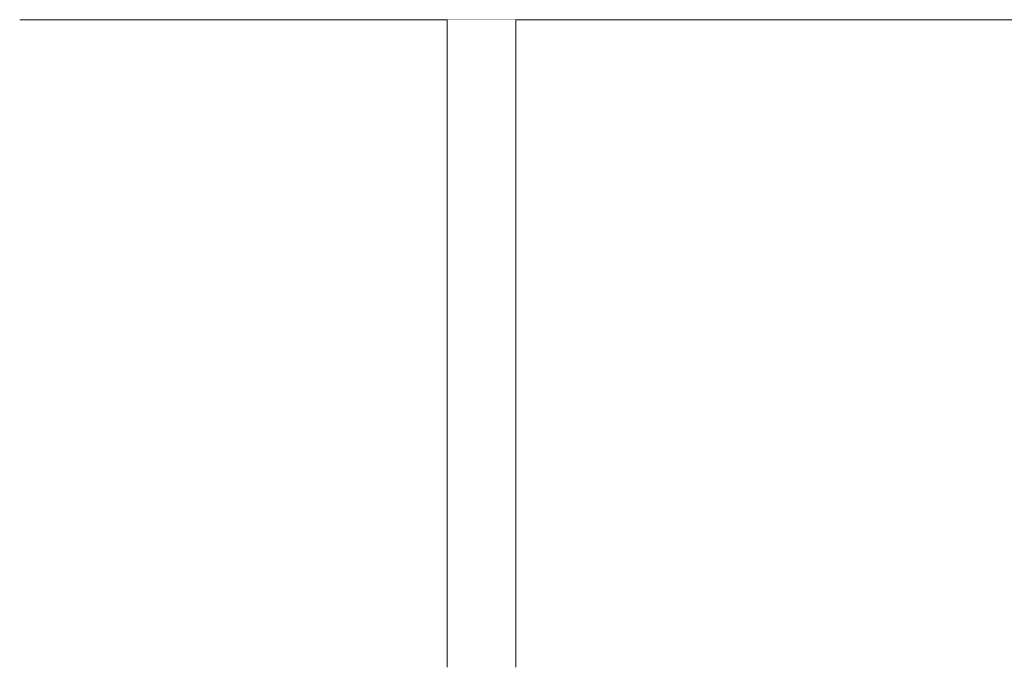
# Model space of a CAD drawing. Header units: millimetres. Extents: x -30280 to 309309, y -17460 to 4378.
# Tile 625 of 656: x 173577 to 178595, y -17110 to -13810. Entities that reach past the tile are written whole.
import ezdxf

# ---------------------------------------------------------------- set-up
doc = ezdxf.new("R2010")
doc.units = ezdxf.units.MM
doc.header["$MEASUREMENT"] = 0
doc.linetypes.add('Wipeout_Contour', pattern=[1000, 0, -1000])
doc.layers.add('09_EI_Mobiliari general', color=7, linetype='Continuous')
doc.layers.add('10_ESTR_Fotjats', color=7, linetype='Continuous')
doc.layers.add('09_EI_Mobiliari general_Pluma_Nº__88', color=7, linetype='Continuous', lineweight=5)
doc.layers.add('10_ESTR_Fotjats_Pluma_Nº__1', color=7, linetype='Continuous', lineweight=5)

# ---------------------------------------------------------------- blocks, each defined once
blk = doc.blocks.new('Elem Sección_11_5', base_point=(181934.4, -13460))
at = {"layer": '10_ESTR_Fotjats_Pluma_Nº__1', "color": 7, "linetype": 'Continuous', "lineweight": 5}
blk.add_line((211190.4, -13810), (173577.4, -13810), dxfattribs=at)
blk = doc.blocks.new('Elem Sección_19_5', base_point=(181934.4, -13460))
at = {"color": 254, "linetype": 'Wipeout_Contour', "lineweight": 0, "ltscale": 706464.514339}
blk.add_wipeout([(175755.5, -13810), (175755.5, -17110), (176105.5, -17110), (176105.5, -13810)], dxfattribs=at).dxf.layer = '09_EI_Mobiliari general'
at = {"layer": '09_EI_Mobiliari general_Pluma_Nº__88', "color": 7, "linetype": 'Continuous', "lineweight": 5}
for p, q in [((175755.5, -17110), (175755.5, -13810)), ((176105.5, -17110), (176105.5, -13810))]:
    blk.add_line(p, q, dxfattribs=at)

msp = doc.modelspace()

# ---------------------------------------------------------------- block references
at = {"layer": '10_ESTR_Fotjats', "lineweight": 0}
msp.add_blockref('Elem Sección_11_5', (181934.4, -13460), dxfattribs=at)

# ---------------------------------------------------------------- next in the draw order: block references
at = {"layer": '09_EI_Mobiliari general', "lineweight": 0}
msp.add_blockref('Elem Sección_19_5', (181934.4, -13460), dxfattribs=at)

doc.saveas('drawing.dxf')
